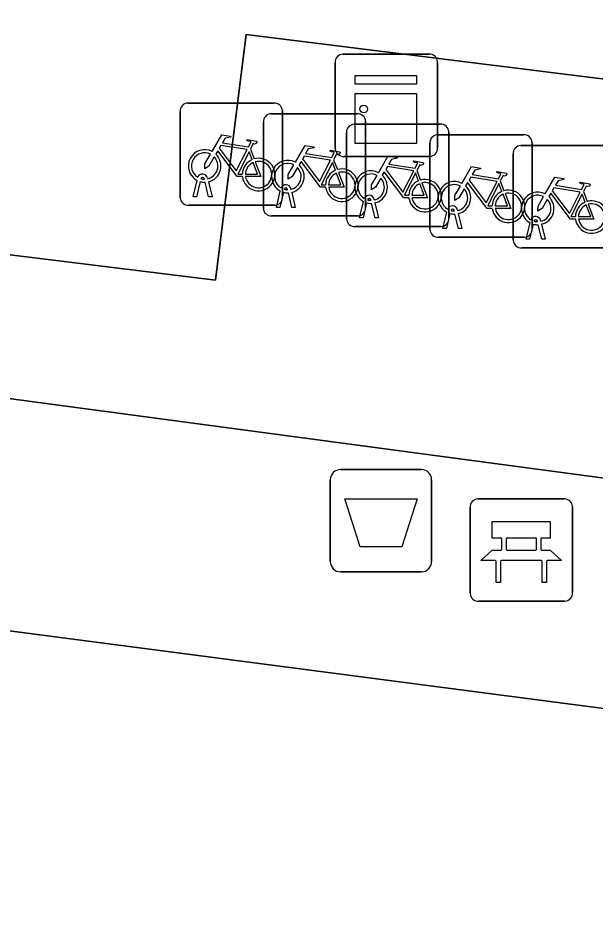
# Model space of a CAD drawing. Extents: x 161692 to 162379, y 380760 to 381678.
# Drawn here: x 162083.37 to 162089.01, y 381270.12 to 381278.82 of the extents above; entities that cross this region are included whole.
import ezdxf

# ---------------------------------------------------------------- set-up
doc = ezdxf.new("R2010")
doc.units = 0
for name, color, linetype in [('IMGEO_Afvalbak', 7, 'Continuous'), ('IMGEO_Bank', 7, 'Continuous'), ('IMGEO_Erf', 7, 'Continuous'), ('IMGEO_Fietsenrek', 7, 'Continuous'), ('IMGEO_Kast', 7, 'Continuous'), ('IMGEO_Pand', 7, 'Continuous'), ('IMGEO_Parkeervlak_open', 7, 'Continuous'), ('IMGEO_Voetpad_open', 7, 'Continuous')]:
    doc.layers.add(name, color=color, linetype=linetype)

msp = doc.modelspace()

# ---------------------------------------------------------------- linework, layer by layer
at = {"layer": 'IMGEO_Afvalbak'}
for p, q in [((162086.5201, 381274.4095), (162087.3099, 381274.4095)), ((162087.3099, 381274.4095), (162086.5201, 381274.4095)), ((162086.4201, 381273.5105), (162086.4201, 381274.3095)), ((162086.4201, 381274.3095), (162086.4201, 381273.5105)), ((162087.4099, 381274.3095), (162087.4099, 381273.5105)), ((162087.4099, 381273.5105), (162087.4099, 381274.3095)), ((162087.3099, 381273.4105), (162086.5201, 381273.4105)), ((162086.5201, 381273.4105), (162087.3099, 381273.4105))]:
    msp.add_line(p, q, dxfattribs=at)
msp.add_lwpolyline([(162086.5628, 381274.1244), (162087.2672, 381274.1244), (162087.1184, 381273.6535), (162086.7116, 381273.6535), (162086.5628, 381274.1244)], dxfattribs=at)
for centre, start, end in [((162086.5201, 381274.3095), 90, 180), ((162086.5201, 381274.3095), 90, 180), ((162087.3099, 381274.3095), 0, 90), ((162087.3099, 381274.3095), 360, 90), ((162086.5201, 381273.5105), 180, 270), ((162086.5201, 381273.5105), 180, 270), ((162087.3099, 381273.5105), 270, 0), ((162087.3099, 381273.5105), 270, 0)]:
    msp.add_arc(centre, 0.1, start, end, dxfattribs=at)
at = {"layer": 'IMGEO_Bank'}
for p, q in [((162087.8609, 381274.1225), (162088.7018, 381274.1225)), ((162088.7018, 381274.1225), (162087.8609, 381274.1225)), ((162087.7865, 381273.1979), (162087.7865, 381274.0388)), ((162087.7865, 381274.0388), (162087.7865, 381273.1979)), ((162088.7855, 381274.0481), (162088.7855, 381273.2072)), ((162088.7855, 381273.2072), (162088.7855, 381274.0481)), ((162088.0951, 381273.6294), (162088.0951, 381273.7346)), ((162088.1387, 381273.7346), (162088.1387, 381273.6294)), ((162088.427, 381273.741), (162088.145, 381273.741)), ((162088.4333, 381273.6294), (162088.4333, 381273.7346)), ((162088.4769, 381273.7346), (162088.4769, 381273.6294)), ((162088.145, 381273.623), (162088.427, 381273.623)), ((162088.4828, 381273.5207), (162088.0897, 381273.5207)), ((162088.7111, 381273.1235), (162087.8702, 381273.1235)), ((162087.8702, 381273.1235), (162088.7111, 381273.1235))]:
    msp.add_line(p, q, dxfattribs=at)
for points in [[(162088.0887, 381273.741), (162088.0026, 381273.741), (162088.0026, 381273.902), (162088.5665, 381273.902), (162088.5665, 381273.741), (162088.4833, 381273.741)], [(162088.0334, 381273.5207), (162087.891, 381273.5207), (162088.0026, 381273.623), (162088.0887, 381273.623)], [(162088.4833, 381273.623), (162088.5665, 381273.623), (162088.6781, 381273.5207), (162088.5391, 381273.5207)], [(162088.0834, 381273.5143), (162088.0834, 381273.3068), (162088.0398, 381273.3068), (162088.0398, 381273.5143)], [(162088.5327, 381273.5143), (162088.5327, 381273.3068), (162088.4891, 381273.3068), (162088.4891, 381273.5143)]]:
    msp.add_lwpolyline(points, dxfattribs=at)
for centre, radius, start, end in [((162087.8642, 381274.0446), 0.0779, 92.4484, 184.28452), ((162087.8642, 381274.0446), 0.0779, 92.4484, 184.28452), ((162088.7076, 381274.0448), 0.0779, 2.4484, 94.28452), ((162088.7076, 381274.0448), 0.0779, 2.4484, 94.28452), ((162088.0884, 381273.7343), 0.00671, 2.89567, 87.10433), ((162088.1454, 381273.7343), 0.00671, 92.89567, 177.10433), ((162088.4266, 381273.7343), 0.00671, 2.89567, 87.10433), ((162088.4836, 381273.7343), 0.00671, 92.89567, 177.10433), ((162088.0884, 381273.6297), 0.00671, 272.89567, 357.10433), ((162088.1454, 381273.6297), 0.00671, 182.89567, 267.10433), ((162088.4266, 381273.6297), 0.00671, 272.89567, 357.10433), ((162088.4836, 381273.6297), 0.00671, 182.89567, 267.10433), ((162088.0331, 381273.514), 0.00671, 2.89567, 87.10433), ((162088.0901, 381273.514), 0.00671, 92.89567, 177.10433), ((162088.4824, 381273.514), 0.00671, 2.89567, 87.10433), ((162088.5394, 381273.514), 0.00671, 92.89567, 177.10433), ((162087.8644, 381273.2012), 0.0779, 182.4484, 274.28452), ((162087.8644, 381273.2012), 0.0779, 182.4484, 274.28452), ((162088.7078, 381273.2014), 0.0779, 272.4484, 4.28452), ((162088.7078, 381273.2014), 0.0779, 272.4484, 4.28452)]:
    msp.add_arc(centre, radius, start, end, dxfattribs=at)
at = {"layer": 'IMGEO_Erf'}
msp.add_lwpolyline([(162083.104, 381276.531), (162082.934, 381275.15), (162099.781, 381272.896), (162099.923, 381274.191), (162099.999, 381274.802), (162099.278, 381275.728), (162099.001, 381276.083), (162099.109, 381276.951), (162098.663, 381277.007), (162098.592, 381276.433), (162097.937, 381276.514), (162098.009, 381277.091), (162092.074, 381277.829), (162092.011, 381277.324), (162091.414, 381277.398), (162091.479, 381277.926), (162085.598, 381278.658), (162085.453, 381277.49), (162085.3, 381276.258)], close=True, dxfattribs=at)
at = {"layer": 'IMGEO_Fietsenrek'}
for p, q in [((162085.0279, 381277.9895), (162085.8688, 381277.9895)), ((162085.8688, 381277.9895), (162085.0279, 381277.9895)), ((162084.9535, 381277.0649), (162084.9535, 381277.9058)), ((162084.9535, 381277.9058), (162084.9535, 381277.0649)), ((162085.8409, 381277.8855), (162086.6818, 381277.8855)), ((162086.6818, 381277.8855), (162085.8409, 381277.8855)), ((162085.9525, 381277.9151), (162085.9525, 381277.0742)), ((162085.9525, 381277.0742), (162085.9525, 381277.9151)), ((162085.7665, 381276.9609), (162085.7665, 381277.8018)), ((162085.7665, 381277.8018), (162085.7665, 381276.9609)), ((162086.6539, 381277.7825), (162087.4948, 381277.7825)), ((162087.4948, 381277.7825), (162086.6539, 381277.7825)), ((162086.7655, 381277.8111), (162086.7655, 381276.9702)), ((162086.7655, 381276.9702), (162086.7655, 381277.8111)), ((162086.5795, 381276.8579), (162086.5795, 381277.6988)), ((162086.5795, 381277.6988), (162086.5795, 381276.8579)), ((162087.5785, 381277.7081), (162087.5785, 381276.8672)), ((162087.5785, 381276.8672), (162087.5785, 381277.7081)), ((162087.3935, 381276.7539), (162087.3935, 381277.5948)), ((162087.3935, 381277.5948), (162087.3935, 381276.7539)), ((162087.4679, 381277.6785), (162088.3088, 381277.6785)), ((162088.3088, 381277.6785), (162087.4679, 381277.6785)), ((162088.3925, 381277.6041), (162088.3925, 381276.7632)), ((162088.3925, 381276.7632), (162088.3925, 381277.6041)), ((162085.6402, 381277.5392), (162085.6765, 381277.444)), ((162088.2809, 381277.5745), (162089.1218, 381277.5745)), ((162089.1218, 381277.5745), (162088.2809, 381277.5745)), ((162086.4532, 381277.4352), (162086.4895, 381277.34)), ((162088.2065, 381276.6499), (162088.2065, 381277.4908)), ((162088.2065, 381277.4908), (162088.2065, 381276.6499)), ((162085.1909, 381277.2459), (162085.1899, 381277.2502)), ((162085.2216, 381277.2574), (162085.2234, 381277.2495)), ((162087.2662, 381277.3322), (162087.3025, 381277.237)), ((162085.0805, 381277.0743), (162085.1188, 381277.2343)), ((162085.1492, 381277.2221), (162085.1139, 381277.0743)), ((162085.232, 381277.0743), (162085.1981, 381277.216)), ((162085.2304, 381277.2203), (162085.2654, 381277.0743)), ((162088.0802, 381277.2282), (162088.1165, 381277.133)), ((162085.1139, 381277.0743), (162085.0805, 381277.0743)), ((162085.2654, 381277.0743), (162085.232, 381277.0743)), ((162085.8935, 381276.9703), (162085.9318, 381277.1303)), ((162085.9622, 381277.1181), (162085.9269, 381276.9703)), ((162086.0039, 381277.1419), (162086.0029, 381277.1462)), ((162086.045, 381276.9703), (162086.0111, 381277.112)), ((162086.0346, 381277.1534), (162086.0364, 381277.1455)), ((162086.0434, 381277.1163), (162086.0784, 381276.9703)), ((162088.8932, 381277.1242), (162088.9295, 381277.029)), ((162085.8781, 381276.9905), (162085.0372, 381276.9905)), ((162085.0372, 381276.9905), (162085.8781, 381276.9905)), ((162086.7065, 381276.8673), (162086.7448, 381277.0273)), ((162086.7752, 381277.0151), (162086.7399, 381276.8673)), ((162086.8169, 381277.0389), (162086.8159, 381277.0432)), ((162086.858, 381276.8673), (162086.8241, 381277.009)), ((162086.8476, 381277.0504), (162086.8494, 381277.0425)), ((162086.8564, 381277.0133), (162086.8914, 381276.8673)), ((162085.9269, 381276.9703), (162085.8935, 381276.9703)), ((162086.0784, 381276.9703), (162086.045, 381276.9703)), ((162087.5205, 381276.7633), (162087.5588, 381276.9233)), ((162087.5892, 381276.9111), (162087.5539, 381276.7633)), ((162087.6309, 381276.9349), (162087.6299, 381276.9392)), ((162087.672, 381276.7633), (162087.6381, 381276.905)), ((162087.6616, 381276.9464), (162087.6634, 381276.9385)), ((162087.6704, 381276.9093), (162087.7054, 381276.7633)), ((162086.6911, 381276.8865), (162085.8502, 381276.8865)), ((162085.8502, 381276.8865), (162086.6911, 381276.8865)), ((162086.7399, 381276.8673), (162086.7065, 381276.8673)), ((162086.8914, 381276.8673), (162086.858, 381276.8673)), ((162088.3335, 381276.6593), (162088.3718, 381276.8193)), ((162088.4439, 381276.8309), (162088.4429, 381276.8352)), ((162088.4746, 381276.8424), (162088.4764, 381276.8345)), ((162087.5041, 381276.7835), (162086.6632, 381276.7835)), ((162086.6632, 381276.7835), (162087.5041, 381276.7835)), ((162087.5539, 381276.7633), (162087.5205, 381276.7633)), ((162087.7054, 381276.7633), (162087.672, 381276.7633)), ((162088.4022, 381276.8071), (162088.3669, 381276.6593)), ((162088.485, 381276.6593), (162088.4511, 381276.801)), ((162088.4834, 381276.8053), (162088.5184, 381276.6593)), ((162088.3181, 381276.6795), (162087.4772, 381276.6795)), ((162087.4772, 381276.6795), (162088.3181, 381276.6795)), ((162088.3669, 381276.6593), (162088.3335, 381276.6593)), ((162088.5184, 381276.6593), (162088.485, 381276.6593)), ((162089.1311, 381276.5755), (162088.2902, 381276.5755)), ((162088.2902, 381276.5755), (162089.1311, 381276.5755))]:
    msp.add_line(p, q, dxfattribs=at)
for points in [[(162085.2661, 381277.5162), (162085.3608, 381277.6797), (162085.447, 381277.6659), (162085.4487, 381277.6572), (162085.3926, 381277.6463), (162085.3664, 381277.601), (162085.6216, 381277.5602)], [(162085.6216, 381277.5602), (162085.6466, 381277.609), (162085.6415, 381277.613), (162085.6183, 381277.6167), (162085.6056, 381277.6242), (162085.6046, 381277.6273), (162085.6068, 381277.6319), (162085.7016, 381277.6168), (162085.7039, 381277.6065), (162085.6945, 381277.5941), (162085.6821, 381277.5877), (162085.6676, 381277.5939), (162085.6402, 381277.5392)], [(162085.5618, 381277.2715), (162085.5121, 381277.2716), (162085.3214, 381277.5233), (162085.3024, 381277.4905)], [(162085.6087, 381277.535), (162085.3519, 381277.576), (162085.3352, 381277.5472), (162085.5022, 381277.3269), (162085.6087, 381277.535)], [(162085.6567, 381277.437), (162085.6274, 381277.5138), (162085.518, 381277.2957), (162085.5607, 381277.2956)], [(162086.0791, 381277.4122), (162086.1738, 381277.5757), (162086.26, 381277.5619), (162086.2617, 381277.5532), (162086.2056, 381277.5423), (162086.1794, 381277.497), (162086.4346, 381277.4562)], [(162086.4346, 381277.4562), (162086.4596, 381277.505), (162086.4545, 381277.509), (162086.4313, 381277.5127), (162086.4186, 381277.5202), (162086.4176, 381277.5233), (162086.4198, 381277.5279), (162086.5146, 381277.5128), (162086.5169, 381277.5025), (162086.5075, 381277.4901), (162086.4951, 381277.4837), (162086.4806, 381277.4899), (162086.4532, 381277.4352)], [(162085.2868, 381277.4637), (162085.2352, 381277.3745), (162085.1953, 381277.3485), (162085.1965, 381277.396), (162085.251, 381277.4902)], [(162086.4217, 381277.431), (162086.1649, 381277.472), (162086.1482, 381277.4432), (162086.3152, 381277.2229), (162086.4217, 381277.431)], [(162086.8921, 381277.3092), (162086.9868, 381277.4727), (162087.073, 381277.4589), (162087.0747, 381277.4502), (162087.0186, 381277.4393), (162086.9924, 381277.394), (162087.2476, 381277.3532)], [(162087.2476, 381277.3532), (162087.2726, 381277.402), (162087.2675, 381277.406), (162087.2443, 381277.4097), (162087.2316, 381277.4172), (162087.2306, 381277.4203), (162087.2328, 381277.4249), (162087.3276, 381277.4098), (162087.3299, 381277.3995), (162087.3205, 381277.3871), (162087.3081, 381277.3807), (162087.2936, 381277.3869), (162087.2662, 381277.3322)], [(162085.5907, 381277.2955), (162085.7106, 381277.2953), (162085.6674, 381277.4089)], [(162085.6872, 381277.4158), (162085.7422, 381277.2712), (162085.5921, 381277.2715)], [(162086.0998, 381277.3597), (162086.0482, 381277.2705), (162086.0083, 381277.2445), (162086.0095, 381277.292), (162086.064, 381277.3862)], [(162086.3748, 381277.1675), (162086.3251, 381277.1676), (162086.1344, 381277.4193), (162086.1154, 381277.3865)], [(162086.4697, 381277.333), (162086.4404, 381277.4098), (162086.331, 381277.1917), (162086.3737, 381277.1916)], [(162087.2347, 381277.328), (162086.9779, 381277.369), (162086.9612, 381277.3402), (162087.1282, 381277.1199), (162087.2347, 381277.328)], [(162087.7061, 381277.2052), (162087.8008, 381277.3687), (162087.887, 381277.3549), (162087.8887, 381277.3462), (162087.8326, 381277.3353), (162087.8064, 381277.29), (162088.0616, 381277.2492)], [(162086.4037, 381277.1915), (162086.5236, 381277.1913), (162086.4804, 381277.3049)], [(162086.5002, 381277.3118), (162086.5552, 381277.1672), (162086.4051, 381277.1675)], [(162086.9128, 381277.2567), (162086.8612, 381277.1675), (162086.8213, 381277.1415), (162086.8225, 381277.189), (162086.877, 381277.2832)], [(162087.1878, 381277.0645), (162087.1381, 381277.0646), (162086.9474, 381277.3163), (162086.9284, 381277.2835)], [(162087.2827, 381277.23), (162087.2534, 381277.3068), (162087.144, 381277.0887), (162087.1867, 381277.0886)], [(162088.0487, 381277.224), (162087.7919, 381277.265), (162087.7752, 381277.2362), (162087.9422, 381277.0159), (162088.0487, 381277.224)], [(162088.0616, 381277.2492), (162088.0866, 381277.298), (162088.0815, 381277.302), (162088.0583, 381277.3057), (162088.0456, 381277.3132), (162088.0446, 381277.3163), (162088.0468, 381277.3209), (162088.1416, 381277.3058), (162088.1439, 381277.2955), (162088.1345, 381277.2831), (162088.1221, 381277.2767), (162088.1076, 381277.2829), (162088.0802, 381277.2282)], [(162088.5191, 381277.1012), (162088.6138, 381277.2647), (162088.7, 381277.2509), (162088.7017, 381277.2422), (162088.6456, 381277.2313), (162088.6194, 381277.186), (162088.8746, 381277.1452)], [(162087.2167, 381277.0885), (162087.3366, 381277.0883), (162087.2934, 381277.2019)], [(162087.3132, 381277.2088), (162087.3682, 381277.0642), (162087.2181, 381277.0645)], [(162087.7268, 381277.1527), (162087.6752, 381277.0635), (162087.6353, 381277.0375), (162087.6365, 381277.085), (162087.691, 381277.1792)], [(162088.0018, 381276.9605), (162087.9521, 381276.9606), (162087.7614, 381277.2123), (162087.7424, 381277.1795)], [(162088.0967, 381277.126), (162088.0674, 381277.2028), (162087.958, 381276.9847), (162088.0007, 381276.9846)], [(162088.8617, 381277.12), (162088.6049, 381277.161), (162088.5882, 381277.1322), (162088.7552, 381276.9119), (162088.8617, 381277.12)], [(162088.8746, 381277.1452), (162088.8996, 381277.194), (162088.8945, 381277.198), (162088.8713, 381277.2017), (162088.8586, 381277.2092), (162088.8576, 381277.2123), (162088.8598, 381277.2169), (162088.9546, 381277.2018), (162088.9569, 381277.1915), (162088.9475, 381277.1791), (162088.9351, 381277.1727), (162088.9206, 381277.1789), (162088.8932, 381277.1242)], [(162088.0307, 381276.9845), (162088.1506, 381276.9843), (162088.1074, 381277.0979)], [(162088.1272, 381277.1048), (162088.1822, 381276.9602), (162088.0321, 381276.9605)], [(162088.5398, 381277.0487), (162088.4882, 381276.9595), (162088.4483, 381276.9335), (162088.4495, 381276.981), (162088.504, 381277.0752)], [(162088.8148, 381276.8565), (162088.7651, 381276.8566), (162088.5744, 381277.1083), (162088.5554, 381277.0755)], [(162088.9097, 381277.022), (162088.8804, 381277.0988), (162088.771, 381276.8807), (162088.8137, 381276.8806)], [(162088.8437, 381276.8805), (162088.9636, 381276.8803), (162088.9204, 381276.9939)], [(162088.9402, 381277.0008), (162088.9952, 381276.8562), (162088.8451, 381276.8565)]]:
    msp.add_lwpolyline(points, dxfattribs=at)
for centre, radius, start, end in [((162085.0312, 381277.9116), 0.0779, 92.4484, 184.28452), ((162085.0312, 381277.9116), 0.0779, 92.4484, 184.28452), ((162085.8746, 381277.9118), 0.0779, 2.4484, 94.28452), ((162085.8746, 381277.9118), 0.0779, 2.4484, 94.28452), ((162085.8442, 381277.8076), 0.0779, 92.4484, 184.28452), ((162085.8442, 381277.8076), 0.0779, 92.4484, 184.28452), ((162086.6876, 381277.8078), 0.0779, 2.4484, 94.28452), ((162086.6876, 381277.8078), 0.0779, 2.4484, 94.28452), ((162086.6572, 381277.7046), 0.0779, 92.4484, 184.28452), ((162086.6572, 381277.7046), 0.0779, 92.4484, 184.28452), ((162087.5006, 381277.7048), 0.0779, 2.4484, 94.28452), ((162087.5006, 381277.7048), 0.0779, 2.4484, 94.28452), ((162087.4712, 381277.6006), 0.0779, 92.4484, 184.28452), ((162087.4712, 381277.6006), 0.0779, 92.4484, 184.28452), ((162088.3146, 381277.6008), 0.0779, 2.4484, 94.28452), ((162088.3146, 381277.6008), 0.0779, 2.4484, 94.28452), ((162085.1931, 381277.3749), 0.159, 62.67661, 242.13685), ((162088.2842, 381277.4966), 0.0779, 92.4484, 184.28452), ((162088.2842, 381277.4966), 0.0779, 92.4484, 184.28452), ((162085.1931, 381277.3749), 0.129, 63.31916, 238.90302), ((162085.1931, 381277.3749), 0.129, 283.60429, 43.43025), ((162085.1931, 381277.3749), 0.159, 283.5766, 46.60424), ((162085.7197, 381277.2909), 0.159, 113.3408, 178.32165), ((162085.7197, 381277.2909), 0.159, 187.0065, 105.77075), ((162086.0061, 381277.2709), 0.159, 62.67661, 242.13685), ((162085.7197, 381277.2909), 0.129, 113.92302, 177.95563), ((162085.7197, 381277.2909), 0.129, 188.67146, 104.58832), ((162086.0061, 381277.2709), 0.129, 63.31916, 238.90302), ((162086.0061, 381277.2709), 0.129, 283.60429, 43.43025), ((162086.0061, 381277.2709), 0.159, 283.5766, 46.60424), ((162086.5327, 381277.1869), 0.159, 187.0065, 105.77075), ((162085.1729, 381277.2463), 0.0499, 12.8025, 158.69338), ((162085.1729, 381277.2463), 0.0174, 12.8025, 163.45023), ((162085.1931, 381277.3749), 0.129, 253.41502, 269.02044), ((162086.5327, 381277.1869), 0.159, 113.3408, 178.32165), ((162086.5327, 381277.1869), 0.129, 113.92302, 177.95563), ((162086.5327, 381277.1869), 0.129, 188.67146, 104.58832), ((162086.8191, 381277.1679), 0.159, 62.67661, 242.13685), ((162086.8191, 381277.1679), 0.129, 63.31916, 238.90302), ((162086.8191, 381277.1679), 0.129, 283.60429, 43.43025), ((162086.8191, 381277.1679), 0.159, 283.5766, 46.60424), ((162085.1931, 381277.3749), 0.159, 253.99666, 271.78671), ((162085.9859, 381277.1423), 0.0499, 12.8025, 158.69338), ((162085.9859, 381277.1423), 0.0174, 12.8025, 163.45023), ((162087.3457, 381277.0839), 0.159, 113.3408, 178.32165), ((162087.3457, 381277.0839), 0.159, 187.0065, 105.77075), ((162087.3457, 381277.0839), 0.129, 113.92302, 177.95563), ((162087.3457, 381277.0839), 0.129, 188.67146, 104.58832), ((162087.6331, 381277.0639), 0.159, 62.67661, 242.13685), ((162087.6331, 381277.0639), 0.129, 63.31916, 238.90302), ((162087.6331, 381277.0639), 0.159, 283.5766, 46.60424), ((162085.8748, 381277.0684), 0.0779, 272.4484, 4.28452), ((162085.8748, 381277.0684), 0.0779, 272.4484, 4.28452), ((162086.0061, 381277.2709), 0.159, 253.99666, 271.78671), ((162086.0061, 381277.2709), 0.129, 253.41502, 269.02044), ((162086.7989, 381277.0393), 0.0499, 12.8025, 158.69338), ((162087.6331, 381277.0639), 0.129, 283.60429, 43.43025), ((162088.1597, 381276.9799), 0.159, 113.3408, 178.32165), ((162088.1597, 381276.9799), 0.159, 187.0065, 105.77075), ((162088.1597, 381276.9799), 0.129, 113.92302, 177.95563), ((162088.1597, 381276.9799), 0.129, 188.67146, 104.58832), ((162088.4461, 381276.9599), 0.159, 62.67661, 242.13685), ((162088.4461, 381276.9599), 0.129, 63.31916, 238.90302), ((162088.4461, 381276.9599), 0.159, 283.5766, 46.60424), ((162085.0314, 381277.0682), 0.0779, 182.4484, 274.28452), ((162085.0314, 381277.0682), 0.0779, 182.4484, 274.28452), ((162086.8191, 381277.1679), 0.159, 253.99666, 271.78671), ((162086.7989, 381277.0393), 0.0174, 12.8025, 163.45023), ((162086.8191, 381277.1679), 0.129, 253.41502, 269.02044), ((162087.6129, 381276.9353), 0.0499, 12.8025, 158.69338), ((162088.4461, 381276.9599), 0.129, 283.60429, 43.43025), ((162088.9727, 381276.8759), 0.159, 113.3408, 178.32165), ((162088.9727, 381276.8759), 0.159, 187.0065, 105.77075), ((162088.9727, 381276.8759), 0.129, 113.92302, 177.95563), ((162088.9727, 381276.8759), 0.129, 188.67146, 104.58832), ((162085.8444, 381276.9642), 0.0779, 182.4484, 274.28452), ((162085.8444, 381276.9642), 0.0779, 182.4484, 274.28452), ((162086.6878, 381276.9644), 0.0779, 272.4484, 4.28452), ((162086.6878, 381276.9644), 0.0779, 272.4484, 4.28452), ((162087.6331, 381277.0639), 0.159, 253.99666, 271.78671), ((162087.6129, 381276.9353), 0.0174, 12.8025, 163.45023), ((162087.6331, 381277.0639), 0.129, 253.41502, 269.02044), ((162086.6574, 381276.8612), 0.0779, 182.4484, 274.28452), ((162086.6574, 381276.8612), 0.0779, 182.4484, 274.28452), ((162087.5008, 381276.8614), 0.0779, 272.4484, 4.28452), ((162087.5008, 381276.8614), 0.0779, 272.4484, 4.28452), ((162088.4259, 381276.8313), 0.0499, 12.8025, 158.69338), ((162088.4259, 381276.8313), 0.0174, 12.8025, 163.45023), ((162088.4461, 381276.9599), 0.129, 253.41502, 269.02044), ((162087.4714, 381276.7572), 0.0779, 182.4484, 274.28452), ((162087.4714, 381276.7572), 0.0779, 182.4484, 274.28452), ((162088.3148, 381276.7574), 0.0779, 272.4484, 4.28452), ((162088.3148, 381276.7574), 0.0779, 272.4484, 4.28452), ((162088.4461, 381276.9599), 0.159, 253.99666, 271.78671), ((162088.2844, 381276.6532), 0.0779, 182.4484, 274.28452), ((162088.2844, 381276.6532), 0.0779, 182.4484, 274.28452)]:
    msp.add_arc(centre, radius, start, end, dxfattribs=at)
at = {"layer": 'IMGEO_Kast'}
for p, q in [((162086.5429, 381278.4675), (162087.3838, 381278.4675)), ((162087.3838, 381278.4675), (162086.5429, 381278.4675)), ((162086.4685, 381277.5429), (162086.4685, 381278.3838)), ((162086.4685, 381278.3838), (162086.4685, 381277.5429)), ((162087.4675, 381278.3931), (162087.4675, 381277.5522)), ((162087.4675, 381277.5522), (162087.4675, 381278.3931)), ((162087.3931, 381277.4685), (162086.5522, 381277.4685)), ((162086.5522, 381277.4685), (162087.3931, 381277.4685))]:
    msp.add_line(p, q, dxfattribs=at)
for points in [[(162086.6633, 381278.258), (162087.2633, 381278.258), (162087.2633, 381278.1725), (162086.6633, 381278.1725), (162086.6633, 381278.258)], [(162086.6633, 381278.0833), (162087.2633, 381278.0833), (162087.2633, 381277.5943), (162086.6633, 381277.5943), (162086.6633, 381278.0833)]]:
    msp.add_lwpolyline(points, dxfattribs=at)
msp.add_circle((162086.747, 381277.9317), 0.0377, dxfattribs=at)
for centre, start, end in [((162086.5462, 381278.3896), 92.4484, 184.28452), ((162086.5462, 381278.3896), 92.4484, 184.28452), ((162087.3896, 381278.3898), 2.4484, 94.28452), ((162087.3896, 381278.3898), 2.4484, 94.28452), ((162086.5464, 381277.5462), 182.4484, 274.28452), ((162086.5464, 381277.5462), 182.4484, 274.28452), ((162087.3898, 381277.5464), 272.4484, 4.28452), ((162087.3898, 381277.5464), 272.4484, 4.28452)]:
    msp.add_arc(centre, 0.0779, start, end, dxfattribs=at)
at = {"layer": 'IMGEO_Pand'}
msp.add_lwpolyline([(162083.104, 381276.531), (162085.3, 381276.258), (162085.453, 381277.49), (162085.598, 381278.658), (162091.479, 381277.926), (162091.414, 381277.398), (162092.011, 381277.324), (162092.074, 381277.829), (162098.009, 381277.091), (162097.937, 381276.514), (162098.592, 381276.433), (162098.663, 381277.007), (162099.109, 381276.951), (162099.001, 381276.083), (162099.278, 381275.728), (162099.999, 381274.802), (162099.923, 381274.191), (162100.239, 381274.152), (162102.021, 381273.93), (162102.348, 381273.889), (162102.415, 381274.423), (162103.982, 381275.313), (162104.104, 381276.295)], dxfattribs=at)
at = {"layer": 'IMGEO_Parkeervlak_open'}
msp.add_lwpolyline([(162080.833, 381261.819), (162099.137, 381259.51), (162115.034, 381257.577), (162114.963, 381256.964), (162120.029, 381256.142), (162120.292, 381256.106), (162125.006, 381255.46), (162126.254, 381265.126), (162101.505, 381268.376), (162101.773, 381270.418), (162081.438, 381273.075)], dxfattribs=at)
at = {"layer": 'IMGEO_Voetpad_open'}
msp.add_lwpolyline([(162081.438, 381273.075), (162101.773, 381270.418), (162102.048, 381272.629), (162101.877, 381272.649), (162101.904, 381272.89), (162100.109, 381273.137), (162100.073, 381272.858), (162099.781, 381272.896), (162082.934, 381275.15), (162082.68, 381275.175), (162082.738, 381275.629), (162080.528, 381275.914), (162080.47, 381275.46), (162080.088, 381275.522), (162080.276, 381276.884), (162078.282, 381277.132), (162078.887, 381281.99), (162076.016, 381282.35), (162078.949, 381304.974), (162083.138, 381304.445), (162083.167, 381304.678), (162083.599, 381304.625), (162084.407, 381310.081)], dxfattribs=at)

doc.saveas('drawing.dxf')
